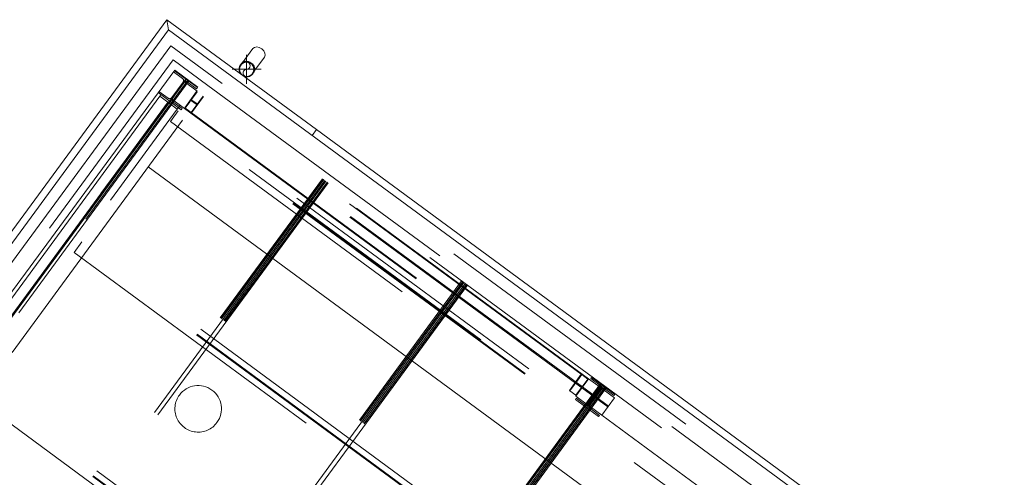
# Model space of a CAD drawing. Header units: metres. Extents: x 135583 to 135939, y 457896 to 458258.
# Tile 549 of 599: x 135733.05 to 135739.9, y 458186.2 to 458189.38. Entities that reach past the tile are written whole.
import ezdxf

# ---------------------------------------------------------------- set-up
doc = ezdxf.new("R2010")
doc.units = ezdxf.units.M
doc.linetypes.add('Hidden', pattern=[4, 2, -2])
doc.layers.add('NIEUWE INSTALLATIE', color=250, linetype='Continuous', lineweight=0)

msp = doc.modelspace()

# ---------------------------------------------------------------- linework, layer by layer
at = {"layer": 'NIEUWE INSTALLATIE'}
for p, q in [((135734.0771, 458189.3803), (135730.7142, 458184.8028)), ((135734.0771, 458189.3803), (135734.0878, 458189.3104)), ((135735.1159, 458188.6171), (135734.0771, 458189.3803)), ((135734.0878, 458189.3104), (135734.0771, 458189.3803)), ((135734.0878, 458189.3104), (135730.7722, 458184.7974)), ((135744.242, 458181.8503), (135734.0878, 458189.3104)), ((135734.674, 458189.1793), (135734.6005, 458189.0792)), ((135734.6306, 458188.9357), (135734.6306, 458189.1357)), ((135734.681, 458189.02), (135734.7546, 458189.1201)), ((135734.5306, 458189.0357), (135734.7306, 458189.0357)), ((135735.1159, 458188.6171), (135735.0863, 458188.5768)), ((135743.2731, 458182.6242), (135735.1159, 458188.6171)), ((135733.9472, 458188.3589), (135743.3761, 458181.4317)), ((135733.9472, 458188.3589), (135743.3761, 458181.4317))]:
    msp.add_line(p, q, dxfattribs=at)
at = {"layer": 'NIEUWE INSTALLATIE', "linetype": 'Hidden'}
for p, q in [((135734.1049, 458189.1985), (135730.8841, 458184.8145)), ((135734.1049, 458189.1985), (135730.8841, 458184.8145)), ((135744.1302, 458181.8332), (135734.1049, 458189.1985)), ((135744.1302, 458181.8332), (135734.1049, 458189.1985)), ((135730.8931, 458184.7086), (135734.1199, 458189.1007)), ((135730.8931, 458184.7086), (135734.1199, 458189.1007)), ((135734.3617, 458188.923), (135734.1199, 458189.1007)), ((135734.3617, 458188.923), (135734.1199, 458189.1007)), ((135734.1306, 458189.0308), (135731.0518, 458184.8402)), ((135734.1306, 458189.0308), (135731.0518, 458184.8402)), ((135734.1217, 458189.0187), (135734.1852, 458188.9721)), ((135734.1217, 458189.0187), (135734.1852, 458188.9721)), ((135734.2888, 458188.9083), (135734.1276, 458189.0267)), ((135734.2888, 458188.9083), (135734.1276, 458189.0267)), ((135743.9624, 458181.8075), (135734.1306, 458189.0308)), ((135743.9624, 458181.8075), (135734.1306, 458189.0308)), ((135731.1324, 458184.781), (135734.2112, 458188.9716)), ((135731.1324, 458184.781), (135734.2112, 458188.9716)), ((135731.1364, 458184.778), (135734.2152, 458188.9686)), ((135731.1364, 458184.778), (135734.2152, 458188.9686)), ((135731.1445, 458184.7721), (135734.2233, 458188.9627)), ((135731.1445, 458184.7721), (135734.2233, 458188.9627)), ((135731.1457, 458184.7712), (135734.2245, 458188.9618)), ((135731.1457, 458184.7712), (135734.2245, 458188.9618)), ((135734.2313, 458188.9568), (135731.1525, 458184.7662)), ((135734.2313, 458188.9568), (135731.1525, 458184.7662)), ((135734.2313, 458188.9568), (135731.1526, 458184.7661)), ((135734.2313, 458188.9568), (135731.1526, 458184.7661)), ((135734.189, 458188.9469), (135734.1097, 458188.8389)), ((135734.189, 458188.9469), (135734.1097, 458188.8389)), ((135734.1149, 458188.8351), (135734.1943, 458188.943)), ((135734.1149, 458188.8351), (135734.1943, 458188.943)), ((135734.1964, 458188.9514), (135734.2872, 458188.8847)), ((135734.1964, 458188.9514), (135734.2872, 458188.8847)), ((135734.2194, 458188.9469), (135734.2829, 458188.9003)), ((135734.2194, 458188.9469), (135734.2829, 458188.9003)), ((135734.0151, 458188.8736), (135734.1763, 458188.7552)), ((135734.0151, 458188.8736), (135734.1763, 458188.7552)), ((135734.0845, 458188.8351), (135734.0211, 458188.8817)), ((135734.0845, 458188.8351), (135734.0211, 458188.8817)), ((135734.1984, 458188.7638), (135734.2872, 458188.8847)), ((135734.1984, 458188.7638), (135734.2872, 458188.8847)), ((135734.2003, 458188.7686), (135734.2832, 458188.8815)), ((135734.2003, 458188.7686), (135734.2832, 458188.8815)), ((135734.2535, 458188.8347), (135734.2862, 458188.8792)), ((135734.2535, 458188.8347), (135734.2862, 458188.8792)), ((135734.2829, 458188.9003), (135734.2888, 458188.9083)), ((135734.2829, 458188.9003), (135734.2888, 458188.9083)), ((135736.957, 458186.917), (135734.2832, 458188.8815)), ((135736.957, 458186.917), (135734.2832, 458188.8815)), ((135737.0067, 458186.8867), (135734.2872, 458188.8847)), ((135737.0067, 458186.8867), (135734.2872, 458188.8847)), ((135734.3617, 458188.923), (135744.0323, 458181.8182)), ((135734.3617, 458188.923), (135744.0323, 458181.8182)), ((135734.0278, 458188.8486), (135731.1949, 458184.9927)), ((135734.0278, 458188.8486), (135731.1949, 458184.9927)), ((135734.0853, 458188.8063), (135731.2525, 458184.9504)), ((135734.0853, 458188.8063), (135731.2525, 458184.9504)), ((135734.0911, 458188.8021), (135731.2582, 458184.9462)), ((135734.0911, 458188.8021), (135731.2582, 458184.9462)), ((135734.0856, 458188.8091), (135731.3017, 458185.0199)), ((135734.0856, 458188.8091), (135731.3017, 458185.0199)), ((135734.0278, 458188.8486), (135734.0353, 458188.8588)), ((135734.0278, 458188.8486), (135734.0353, 458188.8588)), ((135734.0278, 458188.8486), (135734.1486, 458188.7598)), ((135734.0278, 458188.8486), (135734.1486, 458188.7598)), ((135734.0856, 458188.8091), (135734.0338, 458188.7386)), ((135734.0856, 458188.8091), (135734.0338, 458188.7386)), ((135734.0858, 458188.8094), (135734.0856, 458188.8091)), ((135734.0858, 458188.8094), (135734.0856, 458188.8091)), ((135734.0858, 458188.8094), (135734.0856, 458188.8091)), ((135734.0858, 458188.8094), (135734.0856, 458188.8091)), ((135734.0858, 458188.8094), (135734.0856, 458188.8091)), ((135734.0858, 458188.8094), (135734.0856, 458188.8091)), ((135734.0936, 458188.8031), (135734.0856, 458188.8091)), ((135734.0936, 458188.8031), (135734.0856, 458188.8091)), ((135734.0939, 458188.8035), (135734.0858, 458188.8094)), ((135734.0939, 458188.8035), (135734.0858, 458188.8094)), ((135734.0939, 458188.8035), (135734.0858, 458188.8094)), ((135734.1983, 458188.7638), (135734.1076, 458188.8305)), ((135734.1983, 458188.7638), (135734.1076, 458188.8305)), ((135734.1822, 458188.7633), (135734.1188, 458188.8099)), ((135734.1822, 458188.7633), (135734.1188, 458188.8099)), ((135734.2033, 458188.7664), (135734.236, 458188.8109)), ((135734.2033, 458188.7664), (135734.236, 458188.8109)), ((135736.9602, 458186.8234), (135734.2407, 458188.8214)), ((135736.9602, 458186.8234), (135734.2407, 458188.8214)), ((135736.9644, 458186.8291), (135734.2449, 458188.8271)), ((135736.9644, 458186.8291), (135734.2449, 458188.8271)), ((135734.2475, 458188.8174), (135734.2805, 458188.7931)), ((135734.2475, 458188.8174), (135734.2805, 458188.7931)), ((135734.2481, 458188.7335), (135734.331, 458188.8463)), ((135734.2481, 458188.7335), (135734.331, 458188.8463)), ((135734.2838, 458188.7975), (135734.2507, 458188.8218)), ((135734.2838, 458188.7975), (135734.2507, 458188.8218)), ((135734.3279, 458188.8486), (135734.2952, 458188.804)), ((135734.3279, 458188.8486), (135734.2952, 458188.804)), ((135731.2499, 458184.9494), (135734.0338, 458188.7386)), ((135731.2499, 458184.9494), (135734.0338, 458188.7386)), ((135731.3158, 458184.9039), (135734.1486, 458188.7598)), ((135731.3158, 458184.9039), (135734.1486, 458188.7598)), ((135734.0303, 458188.7339), (135734.0384, 458188.7279)), ((135734.0303, 458188.7339), (135734.0384, 458188.7279)), ((135734.0303, 458188.7339), (135734.0384, 458188.7279)), ((135734.0338, 458188.7386), (135734.0418, 458188.7326)), ((135734.0338, 458188.7386), (135734.0418, 458188.7326)), ((135734.101, 458188.6734), (135734.1549, 458188.7468)), ((135734.101, 458188.6734), (135734.1549, 458188.7468)), ((135734.101, 458188.6734), (135734.1549, 458188.7468)), ((135734.1562, 458188.77), (135734.1487, 458188.7598)), ((135734.1562, 458188.77), (135734.1487, 458188.7598)), ((135739.8159, 458184.5877), (135734.1549, 458188.7468)), ((135739.8159, 458184.5877), (135734.1549, 458188.7468)), ((135739.8159, 458184.5877), (135734.1549, 458188.7468)), ((135734.168, 458188.7861), (135734.1562, 458188.7701)), ((135734.168, 458188.7861), (135734.1562, 458188.7701)), ((135734.1763, 458188.7552), (135734.1822, 458188.7633)), ((135734.1763, 458188.7552), (135734.1822, 458188.7633)), ((135734.1984, 458188.7638), (135736.9179, 458186.7658)), ((135734.1984, 458188.7638), (135736.9179, 458186.7658)), ((135734.2003, 458188.7686), (135736.8741, 458186.8042)), ((135734.2003, 458188.7686), (135736.8741, 458186.8042)), ((135734.2778, 458188.7803), (135734.245, 458188.7357)), ((135734.2778, 458188.7803), (135734.245, 458188.7357)), ((135734.184, 458188.6813), (135732.5855, 458186.5054)), ((135734.184, 458188.6813), (135732.5855, 458186.5054)), ((135734.184, 458188.6813), (135732.5855, 458186.5054)), ((135734.184, 458188.6813), (135732.5855, 458186.5054)), ((135734.101, 458188.6734), (135739.762, 458184.5144)), ((135734.101, 458188.6734), (135739.762, 458184.5144)), ((135734.101, 458188.6734), (135739.762, 458184.5144)), ((135739.7874, 458184.5489), (135734.1263, 458188.708)), ((135739.7874, 458184.5489), (135734.1263, 458188.708)), ((135739.7874, 458184.5489), (135734.1263, 458188.708)), ((135739.7905, 458184.5532), (135734.1295, 458188.7122)), ((135739.7905, 458184.5532), (135734.1295, 458188.7122)), ((135739.7905, 458184.5532), (135734.1295, 458188.7122)), ((135742.7063, 458182.4201), (135734.184, 458188.6813)), ((135742.7063, 458182.4202), (135734.184, 458188.6813)), ((135742.7063, 458182.4201), (135734.184, 458188.6813)), ((135742.7063, 458182.4202), (135734.184, 458188.6813)), ((135732.0793, 458184.0853), (135735.1581, 458188.2759)), ((135732.0793, 458184.0853), (135735.1581, 458188.2759)), ((135732.0862, 458184.0802), (135735.1649, 458188.2709)), ((135732.0862, 458184.0802), (135735.1649, 458188.2709)), ((135732.0874, 458184.0794), (135735.1661, 458188.27)), ((135732.0874, 458184.0794), (135735.1661, 458188.27)), ((135735.1742, 458188.264), (135732.0955, 458184.0734)), ((135735.1742, 458188.264), (135732.0955, 458184.0734)), ((135732.1035, 458184.0675), (135735.1823, 458188.2581)), ((135732.1035, 458184.0675), (135735.1823, 458188.2581)), ((135732.1116, 458184.0616), (135735.1903, 458188.2522)), ((135732.1116, 458184.0616), (135735.1903, 458188.2522)), ((135732.1128, 458184.0607), (135735.1916, 458188.2513)), ((135732.1128, 458184.0607), (135735.1916, 458188.2513)), ((135735.1983, 458188.2463), (135732.1196, 458184.0557)), ((135735.1984, 458188.2463), (135732.1196, 458184.0557)), ((135735.1983, 458188.2463), (135732.1196, 458184.0557)), ((135735.1984, 458188.2463), (135732.1196, 458184.0557)), ((135733.4319, 458187.7628), (135733.4858, 458187.8361)), ((135733.4319, 458187.7628), (135733.4858, 458187.8361)), ((135739.1183, 458183.6383), (135733.4573, 458187.7973)), ((135739.1183, 458183.6383), (135733.4573, 458187.7973)), ((135739.1215, 458183.6425), (135733.4604, 458187.8016)), ((135739.1215, 458183.6425), (135733.4604, 458187.8016)), ((135739.1468, 458183.6771), (135733.4858, 458187.8361)), ((135739.1468, 458183.6771), (135733.4858, 458187.8361)), ((135733.4319, 458187.7628), (135739.093, 458183.6037)), ((135733.4319, 458187.7628), (135739.093, 458183.6037)), ((135733.0464, 458183.3748), (135736.1252, 458187.5654)), ((135733.0464, 458183.3748), (135736.1252, 458187.5654)), ((135733.0532, 458183.3698), (135736.132, 458187.5604)), ((135733.0532, 458183.3698), (135736.132, 458187.5604)), ((135733.0544, 458183.3689), (135736.1332, 458187.5595)), ((135733.0544, 458183.3689), (135736.1332, 458187.5595)), ((135736.1413, 458187.5536), (135733.0625, 458183.3629)), ((135736.1413, 458187.5536), (135733.0625, 458183.3629)), ((135733.0706, 458183.357), (135736.1493, 458187.5476)), ((135733.0706, 458183.357), (135736.1493, 458187.5476)), ((135733.0786, 458183.3511), (135736.1574, 458187.5417)), ((135733.0786, 458183.3511), (135736.1574, 458187.5417)), ((135733.0799, 458183.3502), (135736.1586, 458187.5408)), ((135733.0799, 458183.3502), (135736.1586, 458187.5408)), ((135736.1654, 458187.5358), (135733.0866, 458183.3452)), ((135736.1654, 458187.5358), (135733.0866, 458183.3452)), ((135736.1655, 458187.5358), (135733.0867, 458183.3452)), ((135736.1655, 458187.5358), (135733.0867, 458183.3452)), ((135736.957, 458186.917), (135736.8741, 458186.8042)), ((135736.957, 458186.917), (135736.8741, 458186.8042)), ((135737.0067, 458186.8867), (135736.9179, 458186.7658)), ((135737.0067, 458186.8867), (135736.9179, 458186.7658)), ((135736.9274, 458186.8702), (135736.9601, 458186.9148)), ((135736.9274, 458186.8702), (135736.9601, 458186.9148)), ((135736.9601, 458186.9148), (135736.957, 458186.917)), ((135736.9601, 458186.9148), (135736.957, 458186.917)), ((135736.9601, 458186.9147), (135737.0018, 458186.8841)), ((135736.9601, 458186.9147), (135737.0018, 458186.8841)), ((135737.0018, 458186.8841), (135736.9691, 458186.8396)), ((135737.0018, 458186.8841), (135736.9691, 458186.8396)), ((135737.0049, 458186.8819), (135737.0018, 458186.8841)), ((135737.0049, 458186.8819), (135737.0018, 458186.8841)), ((135737.0068, 458186.8867), (135737.088, 458186.827)), ((135737.0068, 458186.8867), (135737.088, 458186.827)), ((135737.0288, 458186.8953), (135737.0229, 458186.8872)), ((135737.0288, 458186.8953), (135737.0229, 458186.8872)), ((135737.0229, 458186.8872), (135737.0864, 458186.8406)), ((135737.0229, 458186.8872), (135737.0864, 458186.8406)), ((135737.19, 458186.7769), (135737.0288, 458186.8953)), ((135737.19, 458186.7769), (135737.0288, 458186.8953)), ((135738.396, 458182.6551), (135732.735, 458186.8141)), ((135738.396, 458182.6551), (135732.735, 458186.8141)), ((135738.3992, 458182.6594), (135732.7381, 458186.8184)), ((135738.3992, 458182.6594), (135732.7381, 458186.8184)), ((135738.4245, 458182.6939), (135732.7635, 458186.8529)), ((135738.4245, 458182.6939), (135732.7635, 458186.8529)), ((135734.0135, 458182.6643), (135737.0922, 458186.8549)), ((135734.0135, 458182.6643), (135737.0922, 458186.8549)), ((135734.0203, 458182.6593), (135737.0991, 458186.8499)), ((135734.0203, 458182.6593), (135737.0991, 458186.8499)), ((135734.0215, 458182.6584), (135737.1002, 458186.849)), ((135734.0215, 458182.6584), (135737.1002, 458186.849)), ((135737.1083, 458186.8431), (135734.0296, 458182.6525)), ((135737.1083, 458186.8431), (135734.0296, 458182.6525)), ((135734.0376, 458182.6465), (135737.1164, 458186.8372)), ((135734.0376, 458182.6465), (135737.1164, 458186.8372)), ((135734.0457, 458182.6406), (135737.1244, 458186.8312)), ((135734.0457, 458182.6406), (135737.1244, 458186.8312)), ((135734.0469, 458182.6397), (135737.1257, 458186.8303)), ((135734.0469, 458182.6397), (135737.1257, 458186.8303)), ((135737.1325, 458186.8254), (135734.0537, 458182.6347)), ((135737.1325, 458186.8254), (135734.0537, 458182.6347)), ((135737.1325, 458186.8253), (135734.0538, 458182.6347)), ((135737.1325, 458186.8253), (135734.0538, 458182.6347)), ((135736.8772, 458186.8019), (135736.9099, 458186.8465)), ((135736.8772, 458186.8019), (135736.9099, 458186.8465)), ((135736.9516, 458186.8158), (135736.9189, 458186.7713)), ((135736.9516, 458186.8158), (135736.9189, 458186.7713)), ((135736.9213, 458186.853), (135736.9544, 458186.8287)), ((135736.9213, 458186.853), (135736.9544, 458186.8287)), ((135736.922, 458186.769), (135737.0049, 458186.8819)), ((135736.922, 458186.769), (135737.0049, 458186.8819)), ((135736.9577, 458186.8331), (135736.9246, 458186.8574)), ((135736.9577, 458186.8331), (135736.9246, 458186.8574)), ((135737.1418, 458186.69), (135736.9603, 458186.8234)), ((135737.1418, 458186.69), (135736.9603, 458186.8234)), ((135737.146, 458186.6957), (135736.9645, 458186.8291)), ((135737.146, 458186.6957), (135736.9645, 458186.8291)), ((135737.088, 458186.827), (135736.9992, 458186.7061)), ((135737.088, 458186.827), (135736.9992, 458186.7061)), ((135737.0902, 458186.8154), (135737.0109, 458186.7075)), ((135737.0902, 458186.8154), (135737.0109, 458186.7075)), ((135737.1084, 458186.812), (135737.0881, 458186.827)), ((135737.1084, 458186.812), (135737.0881, 458186.827)), ((135737.1206, 458186.8154), (135737.1841, 458186.7688)), ((135737.1206, 458186.8154), (135737.1841, 458186.7688)), ((135732.7096, 458186.7796), (135738.3706, 458182.6206)), ((135732.7096, 458186.7796), (135738.3706, 458182.6206)), ((135736.8741, 458186.8042), (135736.8772, 458186.8019)), ((135736.8741, 458186.8042), (135736.8772, 458186.8019)), ((135736.8772, 458186.8019), (135736.9189, 458186.7713)), ((135736.8772, 458186.8019), (135736.9189, 458186.7713)), ((135736.9222, 458186.7502), (135736.9163, 458186.7422)), ((135736.9222, 458186.7502), (135736.9163, 458186.7422)), ((135736.9992, 458186.7061), (135736.918, 458186.7658)), ((135736.9992, 458186.7061), (135736.918, 458186.7658)), ((135736.9189, 458186.7713), (135736.922, 458186.769)), ((135736.9189, 458186.7713), (135736.922, 458186.769)), ((135736.9857, 458186.7036), (135736.9222, 458186.7502)), ((135736.9857, 458186.7036), (135736.9222, 458186.7502)), ((135737.0161, 458186.7036), (135737.0955, 458186.8116)), ((135737.0161, 458186.7036), (135737.0955, 458186.8116)), ((135737.1085, 458186.8119), (135737.0197, 458186.6911)), ((135737.1085, 458186.8119), (135737.0197, 458186.6911)), ((135737.0996, 458186.6324), (135737.1884, 458186.7532)), ((135737.0996, 458186.6324), (135737.1884, 458186.7532)), ((135737.1085, 458186.8119), (135737.1884, 458186.7533)), ((135737.1085, 458186.8119), (135737.1884, 458186.7533)), ((135737.1841, 458186.7688), (135737.19, 458186.7769)), ((135737.1841, 458186.7688), (135737.19, 458186.7769)), ((135739.9079, 458184.7552), (135737.1884, 458186.7532)), ((135739.9079, 458184.7552), (135737.1884, 458186.7532)), ((135736.9163, 458186.7422), (135737.0775, 458186.6238)), ((135736.9163, 458186.7422), (135737.0775, 458186.6238)), ((135737.0196, 458186.6911), (135736.9992, 458186.7061)), ((135737.0196, 458186.6911), (135736.9992, 458186.7061)), ((135737.0995, 458186.6324), (135737.0197, 458186.6911)), ((135737.0995, 458186.6324), (135737.0197, 458186.6911)), ((135737.0834, 458186.6318), (135737.02, 458186.6784)), ((135737.0834, 458186.6318), (135737.02, 458186.6784)), ((135739.8614, 458184.6919), (135737.1419, 458186.6899)), ((135739.8614, 458184.6919), (135737.1419, 458186.6899)), ((135739.8656, 458184.6977), (135737.1461, 458186.6957)), ((135739.8656, 458184.6977), (135737.1461, 458186.6957)), ((135737.0775, 458186.6238), (135737.0834, 458186.6318)), ((135737.0775, 458186.6238), (135737.0834, 458186.6318)), ((135737.0996, 458186.6324), (135739.8191, 458184.6344)), ((135737.0996, 458186.6324), (135739.8191, 458184.6344))]:
    msp.add_line(p, q, dxfattribs=at)
at = {"layer": 'NIEUWE INSTALLATIE', "flags": 128}
for points in [[(135734.5883, 458189.0667), (135734.5888, 458189.0673), (135734.5893, 458189.0681), (135734.5901, 458189.0691), (135734.5906, 458189.0698), (135734.5911, 458189.0705), (135734.5917, 458189.0712), (135734.5923, 458189.0721), (135734.5929, 458189.073), (135734.5937, 458189.074), (135734.5944, 458189.075), (135734.5952, 458189.0761), (135734.5961, 458189.0773), (135734.597, 458189.0785), (135734.5979, 458189.0798), (135734.5985, 458189.0806)], [(135734.5878, 458189.0054), (135734.5867, 458189.0071), (135734.5856, 458189.0089), (135734.5845, 458189.0107), (135734.5836, 458189.0126), (135734.5827, 458189.0145), (135734.5819, 458189.0164), (135734.5811, 458189.0184), (135734.5805, 458189.0204), (135734.5799, 458189.0224), (135734.5794, 458189.0244), (135734.579, 458189.0265), (135734.5787, 458189.0285), (135734.5784, 458189.0306), (135734.5783, 458189.0327), (135734.5782, 458189.0348), (135734.5782, 458189.0369), (135734.5783, 458189.039), (135734.5785, 458189.0411), (135734.5787, 458189.0432), (135734.579, 458189.0452), (135734.5795, 458189.0473), (135734.58, 458189.0493), (135734.5806, 458189.0513), (135734.5812, 458189.0533), (135734.582, 458189.0553), (135734.5828, 458189.0572), (135734.5837, 458189.0591), (135734.5847, 458189.061), (135734.5857, 458189.0628), (135734.5868, 458189.0645), (135734.588, 458189.0663)], [(135734.6728, 458189.0047), (135734.6715, 458189.003), (135734.6702, 458189.0014), (135734.6688, 458188.9999), (135734.6673, 458188.9984), (135734.6658, 458188.9969), (135734.6642, 458188.9955), (135734.6626, 458188.9942), (135734.6609, 458188.993), (135734.6591, 458188.9918), (135734.6574, 458188.9907), (135734.6555, 458188.9897), (135734.6537, 458188.9887), (135734.6518, 458188.9878), (135734.6499, 458188.987), (135734.6479, 458188.9863), (135734.6459, 458188.9856), (135734.6439, 458188.985), (135734.6419, 458188.9846), (135734.6398, 458188.9841), (135734.6377, 458188.9838), (135734.6356, 458188.9836), (135734.6336, 458188.9834), (135734.6315, 458188.9833), (135734.6294, 458188.9833), (135734.6273, 458188.9834), (135734.6252, 458188.9836), (135734.6231, 458188.9839), (135734.621, 458188.9842), (135734.619, 458188.9846), (135734.617, 458188.9851), (135734.6149, 458188.9857), (135734.613, 458188.9864)], [(135734.683, 458189.0186), (135734.682, 458189.0172), (135734.6811, 458189.016), (135734.6802, 458189.0148), (135734.6794, 458189.0137), (135734.6786, 458189.0126), (135734.6778, 458189.0116), (135734.6771, 458189.0106), (135734.6765, 458189.0097), (135734.6759, 458189.0089), (135734.6753, 458189.0082), (135734.6748, 458189.0075), (135734.6744, 458189.0069), (135734.6737, 458189.0059), (135734.6731, 458189.0052)]]:
    msp.add_lwpolyline(points, dxfattribs=at)
at = {"layer": 'NIEUWE INSTALLATIE'}
for centre, radius, start, end in [((135734.6306, 458189.0357), 0.0524, 53.696, 216.96862), ((135734.6306, 458189.0357), 0.0524, 250.42338, 53.696), ((135734.6306, 458189.0607), 0.025, 270, 90)]:
    msp.add_arc(centre, radius, start, end, dxfattribs=at)
at = {"layer": 'NIEUWE INSTALLATIE', "linetype": 'Hidden'}
for centre, radius, start, end in [((135734.1745, 458188.9576), 0.018, 323.696, 53.696), ((135734.1745, 458188.9576), 0.018, 323.696, 53.696), ((135734.2938, 458186.6773), 0.1619, 323.696, 143.696), ((135734.2938, 458186.6773), 0.1619, 323.696, 143.696), ((135737.0757, 458186.8261), 0.018, 323.696, 53.696), ((135737.0757, 458186.8261), 0.018, 323.696, 53.696), ((135737.11, 458186.8009), 0.018, 53.696, 143.696), ((135737.11, 458186.8009), 0.018, 53.696, 143.696), ((135734.2938, 458186.6773), 0.1619, 143.696, 323.696), ((135734.2938, 458186.6773), 0.1619, 143.696, 323.696), ((135737.0306, 458186.6929), 0.018, 143.696, 233.696), ((135737.0306, 458186.6929), 0.018, 143.696, 233.696)]:
    msp.add_arc(centre, radius, start, end, dxfattribs=at)
at = {"layer": 'NIEUWE INSTALLATIE'}
for centre, major_axis, ratio, start_param, end_param in [((135734.7143, 458189.1497), (-0.0403, 0.0296), 0.707107, 4.712389, 6.283185), ((135734.7143, 458189.1497), (-0.0403, 0.0296), 0.707107, 3.141593, 4.712389), ((135734.6306, 458189.0357), (-0.0049, 0.0498), 1, 4.613691, 7.755284), ((135734.6407, 458189.0496), (-0.0422, 0.031), 0.707107, 4.712389, 6.47777), ((135734.6407, 458189.0496), (-0.0403, 0.0296), 0.707107, 4.712389, 6.283185), ((135734.6407, 458189.0496), (-0.0403, 0.0296), 0.707107, 3.141593, 4.712389), ((135734.6407, 458189.0496), (-0.0422, 0.031), 0.707107, 3.141593, 4.712389), ((135734.6306, 458189.0357), (-0.0479, 0.0145), 1, 0.294001, 3.435594), ((135734.6306, 458189.0107), (0.0216, 0.0125), 1, 1.044971, 4.186564)]:
    msp.add_ellipse(centre, major_axis=major_axis, ratio=ratio, start_param=start_param, end_param=end_param, dxfattribs=at)
at = {"layer": 'NIEUWE INSTALLATIE', "linetype": 'Hidden'}
for centre, major_axis, ratio, start_param, end_param in [((135734.2088, 458188.9324), (0.0056, 0.0171), 1, 5.966373, 7.537169), ((135734.2088, 458188.9324), (0.0056, 0.0171), 1, 5.966373, 7.537169), ((135734.0952, 458188.8496), (0.0094, 0.0154), 1, 3.056604, 4.627401), ((135734.0952, 458188.8496), (0.0094, 0.0154), 1, 3.056604, 4.627401), ((135734.1294, 458188.8244), (0.0056, 0.0171), 1, 1.253984, 2.82478), ((135734.1294, 458188.8244), (0.0056, 0.0171), 1, 1.253984, 2.82478), ((135734.2404, 458188.8077), (0.0071, 0.00967), 0.446219, 0, 1.570796), ((135734.2404, 458188.8077), (0.0071, 0.00967), 0.446219, 0, 1.570796), ((135734.2578, 458188.8315), (0.0071, 0.00967), 0.446219, 1.570796, 3.141593), ((135734.2578, 458188.8315), (0.0071, 0.00967), 0.446219, 1.570796, 3.141593), ((135734.2909, 458188.8072), (0.0071, 0.00967), 0.446219, 3.141593, 4.712389), ((135734.2909, 458188.8072), (0.0071, 0.00967), 0.446219, 3.141593, 4.712389), ((135734.2734, 458188.7834), (0.0071, 0.00967), 0.446219, 4.974188, 6.283185), ((135734.2734, 458188.7834), (0.0071, 0.00967), 0.446219, 4.974188, 6.283185), ((135736.9142, 458186.8433), (0.0071, 0.00967), 0.446219, 0, 1.570796), ((135736.9142, 458186.8433), (0.0071, 0.00967), 0.446219, 0, 1.570796), ((135736.9317, 458186.8671), (0.0071, 0.00967), 0.446219, 1.832596, 3.141593), ((135736.9317, 458186.8671), (0.0071, 0.00967), 0.446219, 1.832596, 3.141593), ((135736.9473, 458186.819), (0.0071, 0.00967), 0.446219, 4.712389, 6.283185), ((135736.9473, 458186.819), (0.0071, 0.00967), 0.446219, 4.712389, 6.283185), ((135736.9648, 458186.8428), (0.0071, 0.00967), 0.446219, 3.141593, 4.712389), ((135736.9648, 458186.8428), (0.0071, 0.00967), 0.446219, 3.141593, 4.712389), ((135736.9964, 458186.7181), (0.0117, 0.0137), 1, 3.21748, 4.788276), ((135736.9964, 458186.7181), (0.0117, 0.0137), 1, 3.21748, 4.788276)]:
    msp.add_ellipse(centre, major_axis=major_axis, ratio=ratio, start_param=start_param, end_param=end_param, dxfattribs=at)

doc.saveas('drawing.dxf')
